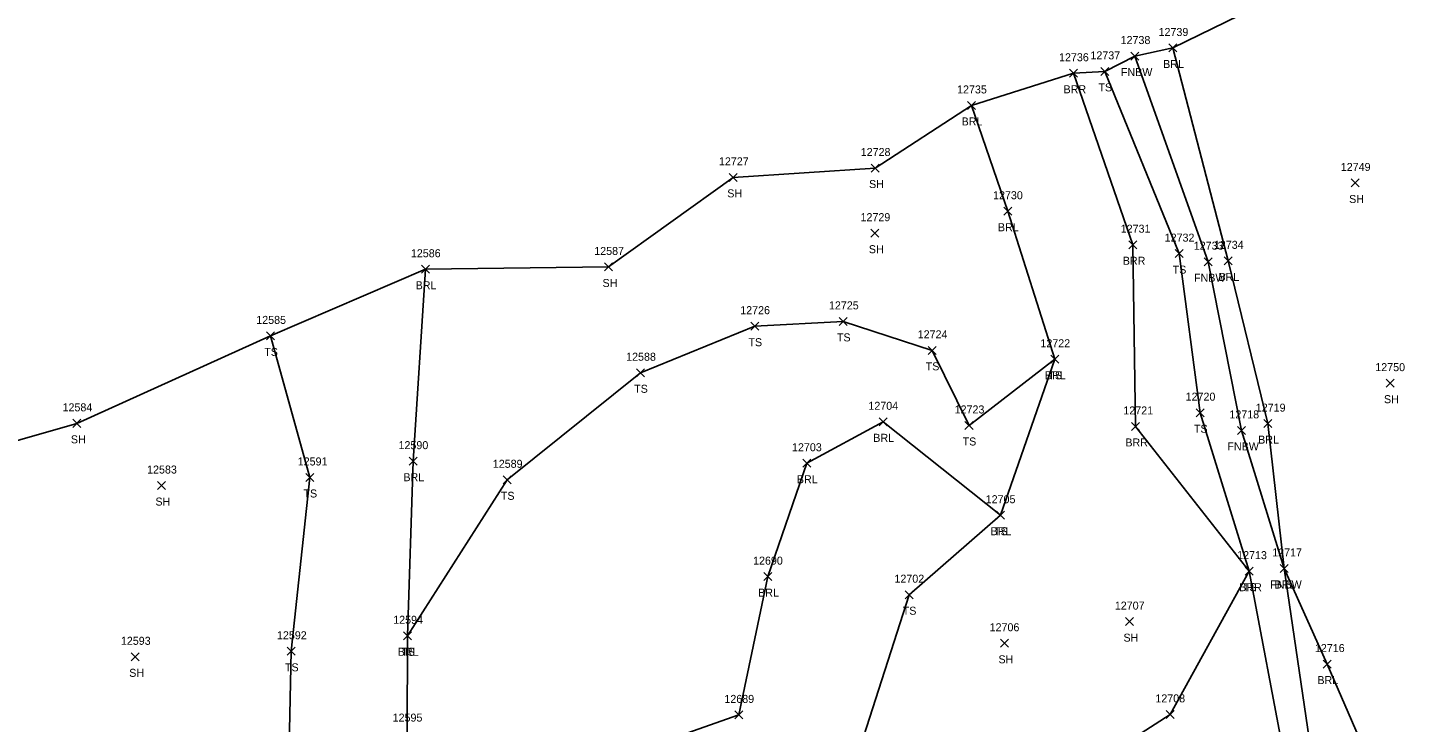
# Model space of a CAD drawing. Extents: x 1482574 to 1485769, y 580696 to 595649.
# Drawn here: x 1482957.7 to 1483303.5, y 584097.9 to 584271.3 of the extents above; entities that cross this region are included whole.
import ezdxf

# ---------------------------------------------------------------- set-up
doc = ezdxf.new("R2010")
doc.units = 0
for name, color, linetype in [('L_A', 7, 'Continuous'), ('L_I', 7, 'Continuous'), ('L_TIC', 7, 'Continuous'), ('LABL', 7, 'Continuous'), ('LELB', 7, 'Continuous'), ('LFNC', 7, 'Continuous'), ('LSOGP', 7, 'Continuous')]:
    doc.layers.add(name, color=color, linetype=linetype)

msp = doc.modelspace()

# ---------------------------------------------------------------- linework, layer by layer
at = {"layer": 'L_TIC'}
for points in [[(1483242.91, 584265.28), (1483244.91, 584267.28)], [(1483244.91, 584265.28), (1483242.91, 584267.28)], [(1483233.42, 584263.26), (1483235.42, 584265.26)], [(1483235.42, 584263.26), (1483233.42, 584265.26)], [(1483218.08, 584258.97), (1483220.08, 584260.97)], [(1483220.08, 584258.97), (1483218.08, 584260.97)], [(1483225.87, 584259.44), (1483227.87, 584261.44)], [(1483227.87, 584259.44), (1483225.87, 584261.44)], [(1483192.55, 584250.93), (1483194.55, 584252.93)], [(1483194.55, 584250.93), (1483192.55, 584252.93)], [(1483168.47, 584235.3), (1483170.47, 584237.3)], [(1483170.47, 584235.3), (1483168.47, 584237.3)], [(1483133.04, 584232.97), (1483135.04, 584234.97)], [(1483135.04, 584232.97), (1483133.04, 584234.97)], [(1483288.45, 584231.57), (1483290.45, 584233.57)], [(1483290.45, 584231.57), (1483288.45, 584233.57)], [(1483201.63, 584224.51), (1483203.63, 584226.51)], [(1483203.63, 584224.51), (1483201.63, 584226.51)], [(1483168.42, 584219.03), (1483170.42, 584221.03)], [(1483170.42, 584219.03), (1483168.42, 584221.03)], [(1483232.88, 584216.15), (1483234.88, 584218.15)], [(1483234.88, 584216.15), (1483232.88, 584218.15)], [(1483244.43, 584213.92), (1483246.43, 584215.92)], [(1483246.43, 584213.92), (1483244.43, 584215.92)], [(1483056.11, 584210.02), (1483058.11, 584212.02)], [(1483058.11, 584210.02), (1483056.11, 584212.02)], [(1483101.88, 584210.59), (1483103.88, 584212.59)], [(1483103.88, 584210.59), (1483101.88, 584212.59)], [(1483251.7, 584211.9), (1483253.7, 584213.9)], [(1483253.7, 584211.9), (1483251.7, 584213.9)], [(1483256.72, 584212.12), (1483258.72, 584214.12)], [(1483258.72, 584212.12), (1483256.72, 584214.12)], [(1483160.53, 584197), (1483162.53, 584199)], [(1483162.53, 584197), (1483160.53, 584199)], [(1483017.42, 584193.37), (1483019.42, 584195.37)], [(1483019.42, 584193.37), (1483017.42, 584195.37)], [(1483138.41, 584195.8), (1483140.41, 584197.8)], [(1483140.41, 584195.8), (1483138.41, 584197.8)], [(1483138.41, 584195.8), (1483140.41, 584197.8)], [(1483140.41, 584195.8), (1483138.41, 584197.8)], [(1483182.71, 584189.77), (1483184.71, 584191.77)], [(1483184.71, 584189.77), (1483182.71, 584191.77)], [(1483213.37, 584187.54), (1483215.37, 584189.54)], [(1483215.37, 584187.54), (1483213.37, 584189.54)], [(1483213.37, 584187.54), (1483215.37, 584189.54)], [(1483215.37, 584187.54), (1483213.37, 584189.54)], [(1483109.85, 584184.17), (1483111.85, 584186.17)], [(1483111.85, 584184.17), (1483109.85, 584186.17)], [(1483109.85, 584184.17), (1483111.85, 584186.17)], [(1483111.85, 584184.17), (1483109.85, 584186.17)], [(1483297.15, 584181.57), (1483299.15, 584183.57)], [(1483299.15, 584181.57), (1483297.15, 584183.57)], [(1483170.47, 584171.92), (1483172.47, 584173.92)], [(1483172.47, 584171.92), (1483170.47, 584173.92)], [(1483249.74, 584174.2), (1483251.74, 584176.2)], [(1483251.74, 584174.2), (1483249.74, 584176.2)], [(1482969.01, 584171.54), (1482971.01, 584173.54)], [(1482971.01, 584171.54), (1482969.01, 584173.54)], [(1483191.94, 584171.01), (1483193.94, 584173.01)], [(1483193.94, 584171.01), (1483191.94, 584173.01)], [(1483233.53, 584170.76), (1483235.53, 584172.76)], [(1483235.53, 584170.76), (1483233.53, 584172.76)], [(1483260.03, 584169.78), (1483262.03, 584171.78)], [(1483262.03, 584169.78), (1483260.03, 584171.78)], [(1483266.64, 584171.46), (1483268.64, 584173.46)], [(1483268.64, 584171.46), (1483266.64, 584173.46)], [(1483053.06, 584162.09), (1483055.06, 584164.09)], [(1483055.06, 584162.09), (1483053.06, 584164.09)], [(1483151.38, 584161.57), (1483153.38, 584163.57)], [(1483153.38, 584161.57), (1483151.38, 584163.57)], [(1483027.21, 584158.02), (1483029.21, 584160.02)], [(1483029.21, 584158.02), (1483027.21, 584160.02)], [(1482990.14, 584156), (1482992.14, 584158)], [(1482992.14, 584156), (1482990.14, 584158)], [(1483076.54, 584157.44), (1483078.54, 584159.44)], [(1483078.54, 584157.44), (1483076.54, 584159.44)], [(1483199.78, 584148.59), (1483201.78, 584150.59)], [(1483201.78, 584148.59), (1483199.78, 584150.59)], [(1483199.78, 584148.59), (1483201.78, 584150.59)], [(1483201.78, 584148.59), (1483199.78, 584150.59)], [(1483261.97, 584134.62), (1483263.97, 584136.62)], [(1483263.97, 584134.62), (1483261.97, 584136.62)], [(1483261.97, 584134.62), (1483263.97, 584136.62)], [(1483263.97, 584134.62), (1483261.97, 584136.62)], [(1483270.73, 584135.29), (1483272.73, 584137.29)], [(1483272.73, 584135.29), (1483270.73, 584137.29)], [(1483270.73, 584135.29), (1483272.73, 584137.29)], [(1483272.73, 584135.29), (1483270.73, 584137.29)], [(1483141.7, 584133.25), (1483143.7, 584135.25)], [(1483143.7, 584133.25), (1483141.7, 584135.25)], [(1483176.97, 584128.74), (1483178.97, 584130.74)], [(1483178.97, 584128.74), (1483176.97, 584130.74)], [(1483232.05, 584122.02), (1483234.05, 584124.02)], [(1483234.05, 584122.02), (1483232.05, 584124.02)], [(1483051.64, 584118.48), (1483053.64, 584120.48)], [(1483053.64, 584118.48), (1483051.64, 584120.48)], [(1483051.64, 584118.48), (1483053.64, 584120.48)], [(1483053.64, 584118.48), (1483051.64, 584120.48)], [(1483200.81, 584116.61), (1483202.81, 584118.61)], [(1483202.81, 584116.61), (1483200.81, 584118.61)], [(1482983.59, 584113.23), (1482985.59, 584115.23)], [(1482985.59, 584113.23), (1482983.59, 584115.23)], [(1483022.59, 584114.61), (1483024.59, 584116.61)], [(1483024.59, 584114.61), (1483022.59, 584116.61)], [(1483281.46, 584111.42), (1483283.46, 584113.42)], [(1483283.46, 584111.42), (1483281.46, 584113.42)], [(1483134.45, 584098.72), (1483136.45, 584100.72)], [(1483136.45, 584098.72), (1483134.45, 584100.72)], [(1483242.18, 584098.85), (1483244.18, 584100.85)], [(1483244.18, 584098.85), (1483242.18, 584100.85)]]:
    msp.add_lwpolyline(points, dxfattribs=at)
at = {"layer": 'LABL'}
for points in [[(1483394.52, 583701.54), (1483378.78, 583697.63), (1483343.29, 583703.14), (1483301.67, 583712.41), (1483293.63, 583734.31), (1483276.51, 583774.78), (1483276.19, 583792.36), (1483259.44, 583835.5), (1483272.38, 583851.57), (1483292.72, 583877.01), (1483282.93, 583893.84), (1483282.88, 583931.31), (1483295.4, 583953.05), (1483307.02, 583967.87), (1483326.97, 583980.82), (1483315.05, 584002.21), (1483305.71, 584025), (1483298.43, 584075.62), (1483282.46, 584112.42), (1483271.73, 584136.29), (1483267.64, 584172.46), (1483257.72, 584213.12), (1483243.91, 584266.28)], [(1483044.98, 583853.34), (1483066.43, 583867.8), (1483084.65, 583874.25), (1483101.53, 583893.39), (1483130.52, 583896.11), (1483164.11, 583902.52), (1483200.06, 583909.69), (1483234.96, 583921.75), (1483244.17, 583940.06), (1483257.77, 583946.64), (1483258.19, 583982.2), (1483261.72, 583997.73), (1483231.52, 583998.03), (1483201.38, 584008.96), (1483181.74, 584017.53), (1483172.79, 584057.84), (1483204.15, 584073.2), (1483216.03, 584082.31), (1483243.18, 584099.85), (1483262.97, 584135.62), (1483234.53, 584171.76), (1483233.88, 584217.15), (1483219.08, 584259.97)], [(1483057.11, 584211.02), (1483054.06, 584163.09), (1483052.64, 584119.48), (1483052.5, 584095.05), (1483022.26, 584052.48), (1483023.28, 584033.6), (1483032.09, 584003.94), (1483059.3, 583971.86), (1483062.8, 583948.08), (1483106.36, 583976.13), (1483123.47, 584006.85), (1483113.11, 584054.55), (1483115.38, 584092.69), (1483135.45, 584099.72), (1483142.7, 584134.25), (1483152.38, 584162.57), (1483171.47, 584172.92), (1483200.78, 584149.59), (1483214.37, 584188.54), (1483202.63, 584225.51), (1483193.55, 584251.93)]]:
    msp.add_lwpolyline(points, dxfattribs=at)
at = {"layer": 'LELB'}
for points in [[(1483327.15, 583912.94), (1483307.21, 583931.78), (1483295.4, 583953.05), (1483284.34, 583986.38), (1483278.78, 584050.73), (1483271.88, 584088.53), (1483262.97, 584135.62), (1483250.74, 584175.2), (1483245.43, 584214.92), (1483226.87, 584260.44)], [(1483214.37, 584188.54), (1483192.94, 584172.01), (1483183.71, 584190.77), (1483161.53, 584198), (1483139.41, 584196.8)], [(1483110.85, 584185.17), (1483139.41, 584196.8)], [(1483018.42, 584194.37), (1483028.21, 584159.02), (1483023.59, 584115.61), (1483022.26, 584052.48)], [(1483110.85, 584185.17), (1483077.54, 584158.44), (1483052.64, 584119.48)], [(1483261.72, 583997.73), (1483260.75, 584035.33), (1483253.31, 584074.35), (1483216.03, 584082.31), (1483193.09, 584081.68), (1483165.82, 584091.91), (1483177.97, 584129.74), (1483200.78, 584149.59)]]:
    msp.add_lwpolyline(points, dxfattribs=at)
at = {"layer": 'LFNC'}
msp.add_lwpolyline([(1483311.72, 583943.46), (1483307.02, 583967.87), (1483298.96, 583992.29), (1483283.71, 584052.11), (1483278.43, 584090.4), (1483271.73, 584136.29), (1483261.03, 584170.78), (1483252.7, 584212.9), (1483234.42, 584264.26)], dxfattribs=at)
at = {"layer": 'LSOGP'}
msp.add_lwpolyline([(1482927.74, 584160.45), (1482970.01, 584172.54), (1483018.42, 584194.37), (1483057.12, 584211.02), (1483102.88, 584211.59), (1483134.04, 584233.97), (1483169.47, 584236.3), (1483193.55, 584251.94), (1483219.09, 584259.97), (1483226.88, 584260.44), (1483234.42, 584264.26), (1483243.91, 584266.28), (1483277.02, 584282.57)], dxfattribs=at)

# ---------------------------------------------------------------- texts
at = {"layer": 'L_A'}
for s, p in [('FNBW', (1483230.89, 584259.26)), ('BRL', (1483241.45, 584261.28)), ('BRR', (1483216.57, 584254.97)), ('TS', (1483225.28, 584255.44)), ('BRL', (1483191.1, 584246.93)), ('SH', (1483167.96, 584231.3)), ('SH', (1483132.53, 584228.97)), ('SH', (1483287.94, 584227.57)), ('BRL', (1483200.17, 584220.51)), ('SH', (1483167.91, 584215.03)), ('BRR', (1483231.37, 584212.15)), ('TS', (1483243.84, 584209.92)), ('SH', (1483101.36, 584206.59)), ('FNBW', (1483249.17, 584207.9)), ('BRL', (1483255.26, 584208.12)), ('BRL', (1483054.66, 584206.02)), ('TS', (1483159.94, 584193)), ('TS', (1483016.83, 584189.37)), ('TS', (1483137.82, 584191.8)), ('TS', (1483137.82, 584191.8)), ('TS', (1483182.12, 584185.77)), ('BRL', (1483211.91, 584183.54)), ('TS', (1483212.78, 584183.54)), ('TS', (1483109.26, 584180.17)), ('TS', (1483109.26, 584180.17)), ('SH', (1483296.64, 584177.57)), ('TS', (1483249.15, 584170.2)), ('SH', (1482968.5, 584167.54)), ('BRL', (1483169.02, 584167.92)), ('TS', (1483191.35, 584167.01)), ('BRR', (1483232.02, 584166.76)), ('FNBW', (1483257.51, 584165.78)), ('BRL', (1483265.19, 584167.46)), ('BRL', (1483051.6, 584158.09)), ('BRL', (1483149.92, 584157.57)), ('SH', (1482989.63, 584152)), ('TS', (1483026.62, 584154.02)), ('TS', (1483075.95, 584153.44)), ('BRL', (1483198.32, 584144.59)), ('TS', (1483199.19, 584144.59)), ('BRR', (1483260.46, 584130.62)), ('TS', (1483261.38, 584130.62)), ('FNBW', (1483268.21, 584131.29)), ('BRL', (1483269.28, 584131.29)), ('BRL', (1483140.24, 584129.25)), ('TS', (1483176.38, 584124.74)), ('SH', (1483231.54, 584118.02)), ('BRL', (1483050.18, 584114.48)), ('TS', (1483051.05, 584114.48)), ('TS', (1483022, 584110.61)), ('SH', (1483200.3, 584112.61)), ('SH', (1482983.08, 584109.23)), ('BRL', (1483280, 584107.42))]:
    msp.add_text(s, height=2, dxfattribs=at).set_placement(p)
at = {"layer": 'L_I'}
for s, p in [('12739', (1483240.31, 584269.28)), ('12738', (1483230.83, 584267.26)), ('12736', (1483215.44, 584262.97)), ('12737', (1483223.28, 584263.44)), ('12735', (1483189.96, 584254.93)), ('12728', (1483165.88, 584239.3)), ('12727', (1483130.45, 584236.97)), ('12749', (1483285.85, 584235.57)), ('12730', (1483198.95, 584228.51)), ('12729', (1483165.83, 584223.03)), ('12731', (1483230.85, 584220.15)), ('12732', (1483241.84, 584217.92)), ('12586', (1483053.47, 584214.02)), ('12587', (1483099.29, 584214.59)), ('12733', (1483249.11, 584215.9)), ('12734', (1483254.13, 584216.12)), ('12726', (1483135.77, 584199.8)), ('12726', (1483135.77, 584199.8)), ('12725', (1483157.94, 584201)), ('12585', (1483014.83, 584197.37)), ('12724', (1483180.12, 584193.77)), ('12722', (1483210.78, 584191.54)), ('12722', (1483210.78, 584191.54)), ('12588', (1483107.26, 584188.17)), ('12588', (1483107.26, 584188.17)), ('12750', (1483294.47, 584185.57)), ('12584', (1482966.42, 584175.54)), ('12704', (1483167.8, 584175.92)), ('12720', (1483247.07, 584178.2)), ('12719', (1483264.61, 584175.46)), ('12723', (1483189.35, 584175.01)), ('12721', (1483231.51, 584174.76)), ('12718', (1483258.01, 584173.78)), ('12590', (1483050.38, 584166.09)), ('12703', (1483148.71, 584165.57)), ('12591', (1483025.19, 584162.02)), ('12589', (1483073.94, 584161.44)), ('12583', (1482987.55, 584160)), ('12705', (1483197.11, 584152.59)), ('12705', (1483197.11, 584152.59)), ('12690', (1483138.98, 584137.25)), ('12713', (1483259.95, 584138.62)), ('12713', (1483259.95, 584138.62)), ('12717', (1483268.71, 584139.29)), ('12717', (1483268.71, 584139.29)), ('12702', (1483174.31, 584132.74)), ('12707', (1483229.38, 584126.02)), ('12594', (1483049.05, 584122.48)), ('12594', (1483049.05, 584122.48)), ('12706', (1483198.09, 584120.61)), ('12593', (1482981, 584117.23)), ('12592', (1483020, 584118.61)), ('12716', (1483279.38, 584115.42)), ('12689', (1483131.81, 584102.72)), ('12708', (1483239.51, 584102.85)), ('12595', (1483048.91, 584098.05)), ('12595', (1483048.91, 584098.05))]:
    msp.add_text(s, height=2, dxfattribs=at).set_placement(p)

doc.saveas('drawing.dxf')
